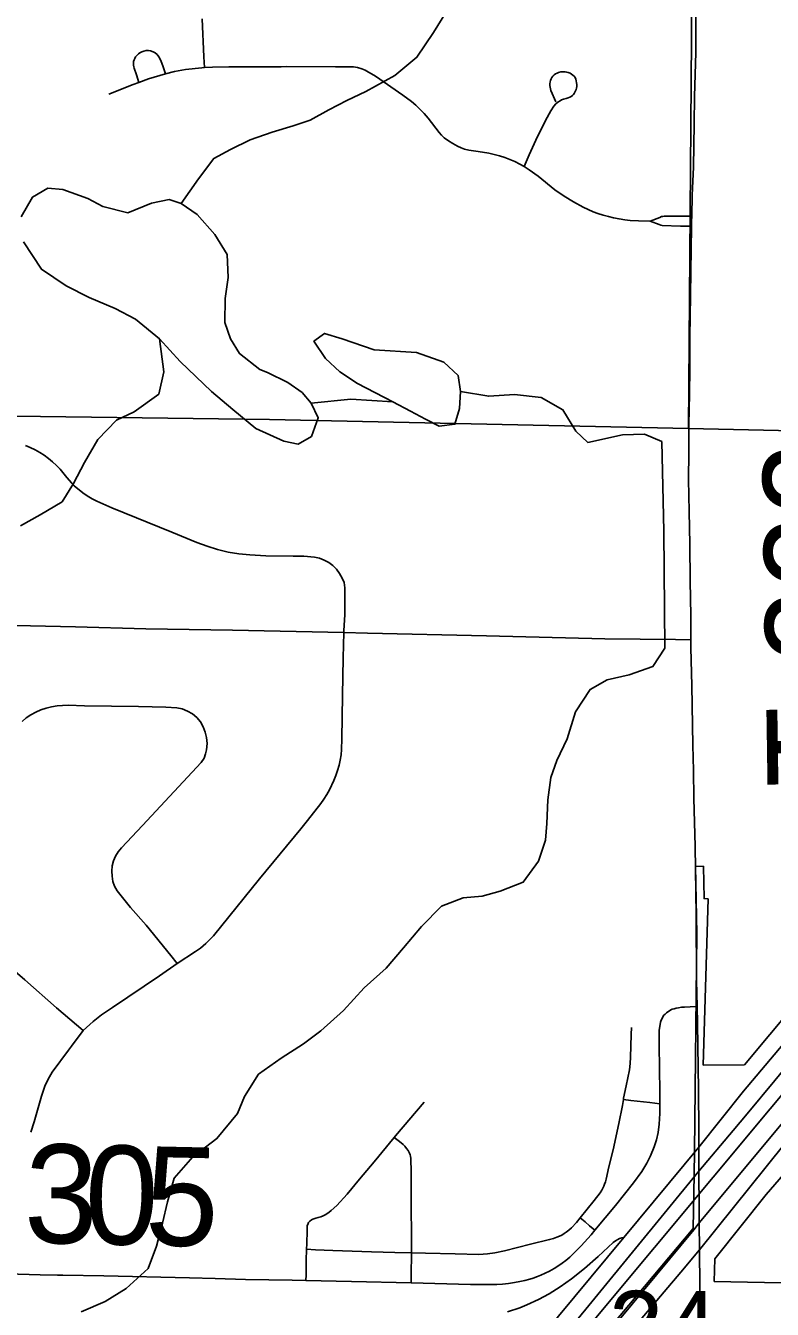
# Model space of a CAD drawing. Extents: x 0 to 34, y 0 to 22.
# Drawn here: x 5.615 to 6.045, y 18.383 to 19.121 of the extents above; entities that cross this region are included whole.
import ezdxf

# ---------------------------------------------------------------- set-up
doc = ezdxf.new("R2010")
doc.units = 0
for name, color, linetype in [('GM_X_Corporation', 7, 'Continuous'), ('GM_X_Interchange_Ramps', 7, 'Continuous'), ('GM_X_Interstate_Route', 7, 'Continuous'), ('GM_X_Minor_Lake', 7, 'Continuous'), ('GM_X_Minor_River', 7, 'Continuous'), ('GM_X_Section_Text', 7, 'Continuous'), ('GM_X_Township_Road', 7, 'Continuous'), ('GM_X_Township_Road_Text', 7, 'Continuous'), ('SH_Text', 7, 'Continuous')]:
    doc.layers.add(name, color=color, linetype=linetype)

msp = doc.modelspace()

# ---------------------------------------------------------------- linework, layer by layer
at = {"layer": 'GM_X_Corporation'}
for points in [[(6.51238, 19.90438), (6.50454, 18.87812), (5.99643, 18.88937), (6.00425, 19.91036)], [(5.75551, 18.89463), (5.99643, 18.88937), (6.50454, 18.87812), (6.49696, 17.87536), (5.48857, 17.88606), (5.49728, 18.40367), (5.50661, 18.89778)]]:
    msp.add_lwpolyline(points, close=True, dxfattribs=at)
for points in [[(6.49038, 19.08293), (6.4341, 19.0148), (6.43025, 19.01483), (6.19971, 18.73533), (6.20523, 18.73526), (6.02852, 18.52364), (6.00478, 18.52357), (6.00761, 18.61912), (6.00526, 18.61929), (6.00502, 18.63777), (6.00043, 18.63785), (6.00108, 18.59895), (5.9997, 18.47419), (5.99956, 18.46044), (5.99893, 18.4296), (5.78524, 18.17482)], [(6.14581, 18.39644), (6.01112, 18.39929), (6.01144, 18.41225), (6.04101, 18.44924), (6.06594, 18.47792)]]:
    msp.add_lwpolyline(points, dxfattribs=at)
at = {"layer": 'GM_X_Interchange_Ramps'}
msp.add_line((6.00228, 18.4765), (5.95922, 18.42448), dxfattribs=at)
for points in [[(6.16961, 18.66391), (6.16779, 18.66327), (6.16665, 18.66285), (6.16525, 18.66209), (6.16373, 18.66101), (6.16132, 18.65886), (6.11146, 18.60374), (6.09706, 18.58831), (6.07417, 18.56298), (6.0599, 18.54659), (6.0455, 18.52951), (6.02803, 18.50853), (6.00228, 18.4765)], [(5.95893, 18.36571), (5.99185, 18.40454), (6.0026, 18.41747), (6.11924, 18.56251), (6.15043, 18.60282), (6.16284, 18.61886), (6.17215, 18.63205), (6.17346, 18.63437), (6.17434, 18.63649), (6.1749, 18.63821), (6.17562, 18.64109)], [(5.95922, 18.42448), (5.85496, 18.29905), (5.83605, 18.27645)], [(5.95922, 18.42448), (5.95797, 18.42432), (5.95664, 18.42392), (5.95565, 18.42343), (5.95435, 18.42261), (5.95308, 18.4216), (5.94448, 18.4135), (5.93647, 18.4066), (5.92914, 18.40081), (5.92252, 18.39615), (5.91618, 18.39219), (5.91018, 18.38892), (5.90342, 18.38571), (5.8994, 18.38408), (5.89231, 18.38175)]]:
    msp.add_lwpolyline(points, dxfattribs=at)
at = {"layer": 'GM_X_Interstate_Route'}
for points in [[(5.99932, 18.42898), (6.00254, 18.43287), (6.14823, 18.60787), (6.17562, 18.64109), (6.25035, 18.7308), (6.27293, 18.75812), (6.30157, 18.79254), (6.31256, 18.80603), (6.34198, 18.84141), (6.39876, 18.90983), (6.436, 18.95489), (6.45626, 18.9793), (6.47739, 19.00459), (6.50713, 19.0402), (6.52643, 19.06329), (6.56132, 19.1049)], [(5.86961, 18.30074), (6.00233, 18.4626), (6.02198, 18.48603), (6.02998, 18.49555), (6.04589, 18.51467), (6.07906, 18.55501), (6.10679, 18.58854), (6.13269, 18.61955), (6.16961, 18.66391)], [(5.77029, 18.15271), (5.78514, 18.17062), (5.78784, 18.17387), (5.79578, 18.18347), (5.80013, 18.18872), (5.80725, 18.19735), (5.81709, 18.20937), (5.83771, 18.23428), (5.84563, 18.24384), (5.85166, 18.2511), (5.86469, 18.26682), (5.88404, 18.29035), (5.89561, 18.30418), (5.90679, 18.31753), (5.9156, 18.32798), (5.93493, 18.35125), (5.99932, 18.42898)]]:
    msp.add_lwpolyline(points, dxfattribs=at)
at = {"layer": 'GM_X_Minor_Lake'}
for p, q in [((5.75438, 18.92168), (5.74987, 18.92326)), ((5.80606, 18.91534), (5.82632, 18.90484))]:
    msp.add_line(p, q, dxfattribs=at)
for points in [[(5.74987, 18.92326), (5.73828, 18.93251), (5.7331, 18.94093), (5.72982, 18.95045), (5.73, 18.96412), (5.73167, 18.97624), (5.73109, 18.98953), (5.72406, 19.00101), (5.71401, 19.01252), (5.70465, 19.01871), (5.69788, 19.02107), (5.68765, 19.01892), (5.67398, 19.0134), (5.65967, 19.01699), (5.65104, 19.02166), (5.63675, 19.02677), (5.62807, 19.02764), (5.61932, 19.02244), (5.61275, 19.01113)], [(5.61407, 18.99669), (5.62444, 18.981), (5.63867, 18.97134), (5.65181, 18.96472), (5.66684, 18.95846), (5.67847, 18.95224), (5.6923, 18.94106), (5.70422, 18.92801), (5.72213, 18.9107), (5.73446, 18.9003), (5.74755, 18.88951), (5.76369, 18.88209), (5.77198, 18.88047), (5.7796, 18.88493), (5.78351, 18.89551), (5.77947, 18.90391), (5.77426, 18.91005), (5.76602, 18.91584), (5.75438, 18.92168)], [(5.82632, 18.90484), (5.83645, 18.8994), (5.84508, 18.89473), (5.85296, 18.89084), (5.86204, 18.89187), (5.8648, 18.90094), (5.86531, 18.9108), (5.86392, 18.91993), (5.85571, 18.92762), (5.83991, 18.93313), (5.81575, 18.93458), (5.79732, 18.94088), (5.78716, 18.94404), (5.78106, 18.93956), (5.78773, 18.92961), (5.79594, 18.92192), (5.80606, 18.91534)]]:
    msp.add_lwpolyline(points, dxfattribs=at)
at = {"layer": 'GM_X_Minor_River'}
for points in [[(5.87975, 19.17894), (5.87279, 19.16651), (5.86622, 19.15483), (5.8615, 19.14084), (5.85719, 19.12913), (5.84986, 19.11708), (5.84023, 19.10278), (5.82763, 19.09231), (5.81088, 19.08303), (5.79986, 19.07786), (5.78959, 19.07267), (5.77894, 19.06673), (5.76907, 19.06344), (5.75694, 19.0598), (5.74441, 19.0554), (5.73301, 19.04985), (5.72349, 19.04466), (5.71465, 19.033), (5.70465, 19.01871)], [(5.6923, 18.94106), (5.6947, 18.92205), (5.69189, 18.90918), (5.67778, 18.89911), (5.66752, 18.89431), (5.65679, 18.88305), (5.64907, 18.86987), (5.64286, 18.8578), (5.63631, 18.84726), (5.62374, 18.83982), (5.61233, 18.83352)], [(5.9811, 18.88204), (5.97108, 18.88625), (5.95842, 18.88572), (5.93839, 18.88149), (5.9315, 18.88796), (5.92411, 18.90019), (5.91173, 18.90718), (5.89626, 18.90889), (5.88152, 18.90794), (5.86531, 18.9108)], [(5.82632, 18.90484), (5.80216, 18.90628), (5.77947, 18.90391)], [(5.9811, 18.88204), (5.98213, 18.83039), (5.98277, 18.7632)], [(5.98277, 18.7632), (5.97588, 18.75259), (5.96217, 18.7479), (5.94967, 18.74502), (5.93978, 18.73945), (5.9313, 18.72665), (5.92656, 18.71115), (5.92074, 18.6987), (5.91721, 18.68888), (5.91553, 18.67599), (5.91497, 18.66234), (5.9141, 18.65286), (5.91016, 18.64076), (5.90132, 18.62873), (5.88803, 18.62358), (5.87779, 18.62067), (5.86682, 18.61967), (5.85429, 18.6149), (5.84281, 18.60327), (5.83245, 18.59088), (5.82247, 18.57924), (5.80986, 18.56801), (5.79798, 18.55487), (5.78499, 18.54327), (5.77507, 18.5358), (5.76212, 18.52762), (5.74915, 18.51829), (5.74105, 18.50549), (5.73715, 18.49567), (5.72525, 18.48139), (5.71152, 18.47094), (5.70078, 18.45855), (5.69683, 18.44493), (5.69402, 18.43282), (5.69046, 18.41958), (5.68576, 18.40673), (5.67314, 18.39513), (5.66095, 18.38769), (5.64728, 18.38179)]]:
    msp.add_lwpolyline(points, dxfattribs=at)
at = {"layer": 'GM_X_Township_Road'}
for points in [[(5.99811, 19.00567), (5.99814, 19.00836), (5.99822, 19.01153), (5.99853, 19.02359), (5.99912, 19.03954), (5.99963, 19.06457), (5.99976, 19.08019), (6.00048, 19.10554), (6.00063, 19.12675), (6.00101, 19.14226), (6.00093, 19.15724), (6.00105, 19.1628), (6.00137, 19.17815), (6.0015, 19.19689), (6.00162, 19.21132), (6.00203, 19.25148), (6.00242, 19.27928), (6.00305, 19.325), (6.00313, 19.32841)], [(5.71808, 19.09684), (5.71781, 19.10312), (5.71687, 19.12496)], [(5.68036, 19.08837), (5.67896, 19.09261), (5.67766, 19.09654), (5.67747, 19.09737), (5.67729, 19.09835), (5.67729, 19.09946), (5.6774, 19.10038), (5.67768, 19.10125), (5.67802, 19.10217), (5.67857, 19.10309), (5.67934, 19.10402), (5.68018, 19.10476), (5.68103, 19.1054), (5.68215, 19.10599), (5.68325, 19.10635), (5.68458, 19.10663), (5.68596, 19.1066), (5.68713, 19.10642), (5.68855, 19.10599), (5.68981, 19.10528), (5.69091, 19.1043), (5.69187, 19.1031), (5.69242, 19.10211), (5.69322, 19.10039), (5.69418, 19.09779), (5.69569, 19.09329)], [(5.68036, 19.08837), (5.68591, 19.09034), (5.69569, 19.09329)], [(5.69569, 19.09329), (5.70099, 19.09458), (5.70718, 19.09567), (5.71651, 19.09673), (5.71808, 19.09684)], [(5.71808, 19.09684), (5.72275, 19.09716), (5.73213, 19.09739), (5.74443, 19.09739), (5.74745, 19.09736), (5.75334, 19.09735), (5.75631, 19.09733), (5.76227, 19.09738), (5.76534, 19.09751), (5.79334, 19.09732), (5.80369, 19.09733), (5.80608, 19.09695), (5.80848, 19.0962), (5.81043, 19.09537), (5.81246, 19.09432), (5.81411, 19.09336), (5.81651, 19.09193), (5.83218, 19.08099), (5.83713, 19.07732), (5.8397, 19.07518), (5.84194, 19.07294), (5.84448, 19.0705), (5.84673, 19.06772), (5.85304, 19.05948), (5.85431, 19.05806), (5.85592, 19.05658), (5.85837, 19.05479), (5.86096, 19.05318), (5.86365, 19.05176), (5.86572, 19.05079), (5.86751, 19.05004), (5.87006, 19.04944), (5.87539, 19.04871), (5.88156, 19.04759), (5.88767, 19.04609), (5.89068, 19.04516), (5.89365, 19.04407), (5.89656, 19.04281), (5.89938, 19.04138), (5.90181, 19.03998)], [(5.90181, 19.03998), (5.90483, 19.04667), (5.90868, 19.05518), (5.91413, 19.06639), (5.91712, 19.07195), (5.91895, 19.07465), (5.92012, 19.07594), (5.92121, 19.0769), (5.9225, 19.07783), (5.9234, 19.07829), (5.92456, 19.07872), (5.92598, 19.07906), (5.92718, 19.07942), (5.92818, 19.07992), (5.9289, 19.08032), (5.9296, 19.08082), (5.93017, 19.08138), (5.93066, 19.08194), (5.93109, 19.08271), (5.93146, 19.08344), (5.93176, 19.0842), (5.93202, 19.0851), (5.93215, 19.08602), (5.93215, 19.08712), (5.93205, 19.08818), (5.93186, 19.08924), (5.93155, 19.09017), (5.93112, 19.0911), (5.93056, 19.09186), (5.92986, 19.09252), (5.92907, 19.09312), (5.92823, 19.09359), (5.92718, 19.09405), (5.92628, 19.09428), (5.92528, 19.09448), (5.92429, 19.09451), (5.92293, 19.09437), (5.9217, 19.09411), (5.92081, 19.09375), (5.91988, 19.09325), (5.91912, 19.09265), (5.91845, 19.09195), (5.91783, 19.09116), (5.91739, 19.09033), (5.91703, 19.08947), (5.91676, 19.0886), (5.91663, 19.08761), (5.91663, 19.08661), (5.91683, 19.08552), (5.9173, 19.08376), (5.92014, 19.07717)], [(5.6631, 19.08167), (5.67707, 19.08719), (5.68036, 19.08837)], [(5.90181, 19.03998), (5.90476, 19.0381), (5.90985, 19.03441), (5.91955, 19.02664), (5.92488, 19.02292), (5.93021, 19.0197), (5.93584, 19.01662), (5.93861, 19.01527), (5.94161, 19.014), (5.94423, 19.01296), (5.94731, 19.01206), (5.95031, 19.01124), (5.95323, 19.01056), (5.95646, 19.00989), (5.95976, 19.00928), (5.96283, 19.00899), (5.96763, 19.00876), (5.9743, 19.00869)], [(5.9743, 19.00869), (5.97985, 19.01079), (5.98091, 19.0112), (5.98153, 19.01133), (5.98232, 19.0114), (5.99163, 19.01148), (5.99822, 19.01153)], [(5.9743, 19.00869), (5.97948, 19.00659), (5.98046, 19.00622), (5.98128, 19.00607), (5.99176, 19.00582), (5.99811, 19.00567)], [(5.99772, 18.76807), (5.9977, 18.78191), (5.99737, 18.80171), (5.99709, 18.82295), (5.99668, 18.84169), (5.99638, 18.86019), (5.99647, 18.8757), (5.9966, 18.89147), (5.99692, 18.90921), (5.99705, 18.9239), (5.99717, 18.94197), (5.99749, 18.96587), (5.99775, 18.97977), (5.99794, 18.99208), (5.99811, 19.00567)], [(5.61518, 18.87965), (5.61801, 18.87851), (5.62076, 18.87721), (5.62341, 18.87572), (5.62596, 18.87404), (5.6284, 18.87222), (5.63078, 18.87028), (5.63305, 18.86822), (5.6351, 18.86604), (5.63905, 18.86125), (5.64328, 18.85657), (5.64814, 18.85251), (5.65075, 18.85072), (5.65348, 18.84911), (5.65628, 18.84767), (5.66485, 18.84387), (5.69935, 18.82982), (5.71372, 18.82392), (5.71959, 18.82175), (5.72559, 18.81992), (5.73169, 18.81846), (5.73788, 18.81746), (5.74411, 18.81683), (5.75346, 18.81635), (5.76901, 18.81614), (5.77514, 18.81598), (5.78131, 18.81545), (5.78418, 18.81489), (5.78695, 18.81382), (5.78956, 18.81238), (5.79195, 18.81063), (5.79402, 18.80855), (5.79578, 18.80611), (5.7973, 18.80349), (5.79836, 18.80084), (5.79874, 18.79794), (5.79885, 18.79489), (5.79873, 18.78252), (5.79824, 18.77322), (5.79822, 18.77219)], [(5.5171, 18.7781), (5.53842, 18.77769), (5.56638, 18.77715), (5.64404, 18.77543), (5.68444, 18.77428), (5.73417, 18.77356), (5.79822, 18.77219)], [(5.79822, 18.77219), (5.79787, 18.75769), (5.79747, 18.73592), (5.79725, 18.72349), (5.79709, 18.71107), (5.7969, 18.70493), (5.79661, 18.7019), (5.79612, 18.69888), (5.79548, 18.6959), (5.79467, 18.69296), (5.7937, 18.69006), (5.79256, 18.68723), (5.78991, 18.68169), (5.78841, 18.67903), (5.78676, 18.67648), (5.78497, 18.67399), (5.77735, 18.66424), (5.77343, 18.65945), (5.74968, 18.63068), (5.72339, 18.59782), (5.71886, 18.59355), (5.71576, 18.59083), (5.71304, 18.58889), (5.70245, 18.58201)], [(5.79822, 18.77219), (5.81186, 18.7719), (5.88021, 18.77028), (5.94833, 18.7685), (5.98893, 18.76814), (5.99772, 18.76807)], [(6.00128, 18.55717), (6.00103, 18.57221), (6.00069, 18.60981), (6.00008, 18.64939), (5.99947, 18.6768), (5.99926, 18.69288), (5.99879, 18.70748), (5.99829, 18.74166), (5.99772, 18.76341), (5.99772, 18.76807)], [(5.61328, 18.72104), (5.61572, 18.72309), (5.61839, 18.7249), (5.62121, 18.72642), (5.62415, 18.72768), (5.62717, 18.7287), (5.63025, 18.72949), (5.63339, 18.73005), (5.63657, 18.73034), (5.63975, 18.73039), (5.6491, 18.73014), (5.68024, 18.72962), (5.69584, 18.72926), (5.70214, 18.7289), (5.70537, 18.72829), (5.70839, 18.72705), (5.71119, 18.7254), (5.71371, 18.7233), (5.71582, 18.72079), (5.71746, 18.71795), (5.71861, 18.71492), (5.71937, 18.71177), (5.71959, 18.70848), (5.71929, 18.70483), (5.71878, 18.70249), (5.71787, 18.70004), (5.71631, 18.69745), (5.68257, 18.66121), (5.67041, 18.64852), (5.66851, 18.64613), (5.66691, 18.64362), (5.66577, 18.64091), (5.66509, 18.63803), (5.66485, 18.63506), (5.66503, 18.63207), (5.66553, 18.6291), (5.66645, 18.62636), (5.66799, 18.62382), (5.67168, 18.61888), (5.67565, 18.61411)], [(5.70245, 18.58201), (5.69874, 18.58661), (5.6847, 18.60403), (5.67565, 18.61411)], [(5.59086, 18.58926), (5.5936, 18.5881), (5.59634, 18.58677), (5.59877, 18.58544), (5.60168, 18.58356), (5.60636, 18.57994), (5.61485, 18.57257), (5.63302, 18.5565), (5.64845, 18.54343)], [(5.70245, 18.58201), (5.69234, 18.57491), (5.66518, 18.55666), (5.65897, 18.55238), (5.65423, 18.5487), (5.64845, 18.54343)], [(5.77641, 18.39973), (5.80264, 18.39924), (5.83689, 18.39837), (5.87099, 18.39751), (5.88276, 18.3974), (5.8861, 18.39756), (5.88952, 18.39775), (5.89297, 18.39814), (5.89624, 18.39857), (5.89938, 18.39917), (5.90226, 18.39976), (5.9051, 18.40053), (5.90697, 18.40111), (5.90951, 18.40205), (5.91155, 18.40283), (5.91403, 18.40395), (5.91651, 18.40521), (5.9192, 18.40674), (5.92126, 18.40802), (5.92373, 18.40967), (5.92574, 18.41123), (5.92805, 18.41317), (5.92992, 18.41482), (5.9347, 18.41961), (5.9404, 18.42612), (5.94255, 18.4287), (5.95431, 18.44285), (5.9648, 18.4559), (5.96948, 18.4624), (5.97233, 18.46714), (5.97455, 18.47151), (5.97664, 18.4766), (5.97792, 18.48068), (5.97887, 18.48485), (5.97956, 18.48969), (5.97992, 18.49582), (5.97991, 18.50135), (5.97991, 18.50821), (5.97948, 18.53494), (5.97956, 18.5437), (5.97996, 18.54692), (5.98029, 18.54834), (5.98069, 18.54947), (5.98111, 18.55043), (5.9816, 18.55128), (5.98224, 18.55221), (5.98285, 18.55289), (5.98365, 18.55368), (5.98439, 18.55424), (5.98533, 18.55482), (5.98614, 18.55526), (5.98703, 18.55565), (5.98801, 18.55598), (5.9892, 18.55629), (5.99059, 18.55655), (5.9924, 18.55678), (5.9941, 18.5569), (5.99721, 18.55701), (6.00128, 18.55717)], [(6.00204, 18.50941), (6.00144, 18.54753), (6.00128, 18.55717)], [(5.64845, 18.54343), (5.64167, 18.53449), (5.63994, 18.53215)], [(5.95891, 18.50379), (5.95903, 18.5045), (5.96047, 18.51168), (5.96237, 18.52078), (5.96288, 18.52447), (5.96304, 18.52821), (5.9632, 18.53455), (5.96337, 18.54107), (5.96348, 18.54526)], [(5.63994, 18.53215), (5.63057, 18.51946), (5.62898, 18.51692), (5.62761, 18.51426), (5.62643, 18.51152), (5.62452, 18.50575), (5.62028, 18.49091), (5.61836, 18.48502)], [(5.93404, 18.43583), (5.94216, 18.4457), (5.94554, 18.45017), (5.94652, 18.4517), (5.94717, 18.45283), (5.94773, 18.45402), (5.94815, 18.4551), (5.9486, 18.45648), (5.94898, 18.45802), (5.95059, 18.46519), (5.95296, 18.47487), (5.95627, 18.49004), (5.95831, 18.50034), (5.95891, 18.50379)], [(5.95891, 18.50379), (5.96317, 18.5033), (5.97413, 18.50202), (5.97991, 18.50135)], [(6.00263, 18.34231), (6.00271, 18.38769), (6.00276, 18.39653), (6.0026, 18.41747), (6.00254, 18.43287), (6.00249, 18.44064), (6.00233, 18.4626), (6.00229, 18.46771), (6.00228, 18.4765), (6.00228, 18.48684), (6.00205, 18.5084), (6.00204, 18.50941)], [(5.8272, 18.48191), (5.82798, 18.48284), (5.84444, 18.50235)], [(5.77682, 18.41778), (5.77689, 18.42089), (5.77707, 18.42855), (5.77706, 18.43042), (5.77722, 18.43134), (5.77745, 18.43206), (5.77797, 18.43309), (5.7787, 18.4339), (5.77966, 18.43462), (5.7804, 18.43501), (5.78098, 18.43524), (5.7822, 18.43559), (5.78347, 18.43593), (5.78496, 18.4364), (5.78631, 18.43696), (5.78741, 18.43752), (5.78849, 18.43815), (5.78971, 18.43901), (5.79099, 18.43998), (5.7942, 18.44292), (5.8001, 18.44934), (5.80719, 18.45802), (5.8156, 18.46803), (5.8272, 18.48191)], [(5.83705, 18.41568), (5.83694, 18.45199), (5.83689, 18.46317), (5.83682, 18.46874), (5.83671, 18.46993), (5.83653, 18.47118), (5.83633, 18.47204), (5.83602, 18.47295), (5.83568, 18.47368), (5.83517, 18.47459), (5.83434, 18.47572), (5.83321, 18.47699), (5.83233, 18.47787), (5.83113, 18.47893), (5.82939, 18.48026), (5.8272, 18.48191)], [(5.33545, 18.47415), (5.35009, 18.4649), (5.36716, 18.45472), (5.39602, 18.43758), (5.42009, 18.42334), (5.43199, 18.41668), (5.43917, 18.41309), (5.44196, 18.41187), (5.44426, 18.41097), (5.44632, 18.41027), (5.44833, 18.40966), (5.45074, 18.40905), (5.45308, 18.4086), (5.46226, 18.40742), (5.47275, 18.40656), (5.48949, 18.40598), (5.50813, 18.40567), (5.55038, 18.4049), (5.574, 18.40451), (5.58581, 18.40425), (5.62371, 18.40313), (5.63373, 18.40284)], [(5.83705, 18.41568), (5.84517, 18.4155), (5.86226, 18.41511), (5.87578, 18.41481), (5.88074, 18.41512), (5.88504, 18.4157), (5.89052, 18.41687), (5.9056, 18.42068), (5.91648, 18.42334), (5.91874, 18.424), (5.92063, 18.42466), (5.92214, 18.42528), (5.92347, 18.42591), (5.92493, 18.42671), (5.9261, 18.42751), (5.92753, 18.42865), (5.92915, 18.43012), (5.93188, 18.43321), (5.93404, 18.43583)], [(5.93404, 18.43583), (5.93687, 18.43347), (5.93947, 18.43129), (5.94255, 18.4287)], [(5.77641, 18.39973), (5.77648, 18.40308), (5.77667, 18.4113), (5.77682, 18.41778)], [(5.77682, 18.41778), (5.78188, 18.4175), (5.79182, 18.41694), (5.81421, 18.41618), (5.82747, 18.41589), (5.83705, 18.41568)], [(5.83689, 18.39837), (5.83695, 18.40421), (5.83706, 18.41413), (5.83705, 18.41568)], [(5.63373, 18.40284), (5.63674, 18.40276), (5.66035, 18.4025), (5.70945, 18.40134), (5.72436, 18.40092), (5.74174, 18.40043), (5.76845, 18.39988), (5.77641, 18.39973)]]:
    msp.add_lwpolyline(points, dxfattribs=at)
at = {"layer": 'SH_Text'}
msp.add_lwpolyline([(3.99293, 16.05737), (4.3255, 16.52675), (4.57529, 16.84083), (4.85248, 17.10757), (5.01711, 17.27058), (5.11699, 17.38197), (5.24033, 17.52767), (5.4467, 17.77753), (5.74271, 18.13817), (6.17725, 18.65894), (6.37399, 18.89616), (6.60804, 19.17492), (6.883, 19.50486), (7.02018, 19.66742)], dxfattribs=at)

# ---------------------------------------------------------------- texts
at = {"layer": 'GM_X_Section_Text'}
msp.add_text('34', height=0.041856, rotation=0.00001, dxfattribs=at).set_placement((5.95082, 18.35196))
at = {"layer": 'GM_X_Township_Road_Text'}
for s, height, rotation, p in [('T-322', 0.056818, 90.82975, (6.09857, 18.68389)), ('3', 0.05682, 358.76565, (5.61408, 18.42164)), ('0', 0.05682, 358.79061, (5.64882, 18.42089)), ('5', 0.05682, 358.78645, (5.68353, 18.42016))]:
    msp.add_text(s, height=height, rotation=rotation, dxfattribs=at).set_placement(p)

doc.saveas('drawing.dxf')
